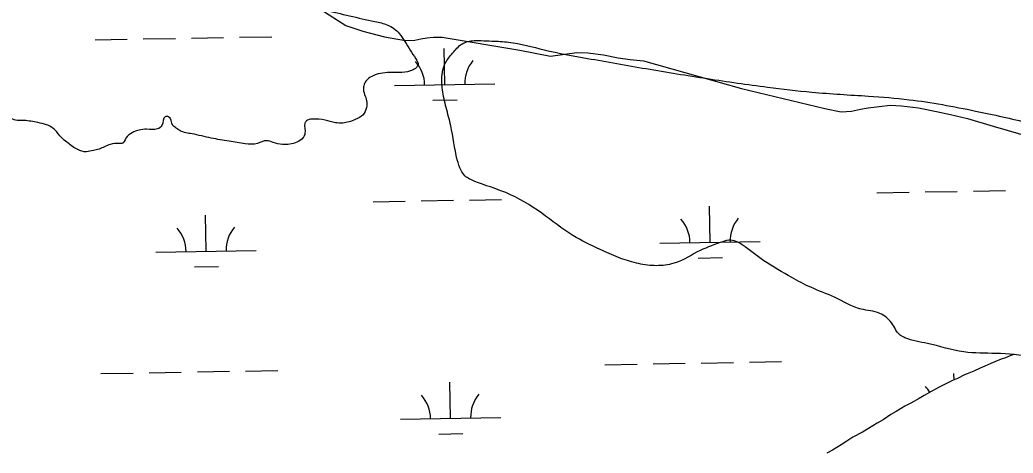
# Model space of a CAD drawing. Extents: x 3903937 to 3942190, y 260677 to 286651.
# Drawn here: x 3922560 to 3923549, y 283754 to 284186 of the extents above; entities that cross this region are included whole.
import ezdxf

# ---------------------------------------------------------------- set-up
doc = ezdxf.new("R2010")
doc.units = 0
for name, color, linetype in [('V-RIVR-EDGE', 7, 'Continuous'), ('V-TOPO-SHOR', 7, 'Continuous'), ('V-WETL-SWMP', 7, 'Continuous')]:
    doc.layers.add(name, color=color, linetype=linetype)

msp = doc.modelspace()

# ---------------------------------------------------------------- linework, layer by layer
at = {"layer": 'V-RIVR-EDGE'}
for points in [[(3922826.34, 284202.23), (3922863.23, 284195.87), (3922913.33, 284184.61), (3922926.2, 284181.09), (3922937.66, 284172.71), (3922943.21, 284164.69), (3922954.31, 284147.26), (3922956.38, 284141.68), (3922955.68, 284139.95), (3922951.5, 284136.47), (3922928.17, 284133.75), (3922910.41, 284129.96), (3922904.48, 284125.1), (3922902.38, 284120.58), (3922902.02, 284116.75), (3922905.47, 284103.87), (3922905.11, 284098.99), (3922901.61, 284091.69), (3922893.94, 284086.84), (3922881.4, 284083.39), (3922874.09, 284083.75), (3922864, 284086.22), (3922851.12, 284087.29), (3922845.2, 284085.57), (3922843.8, 284083.13), (3922843.78, 284073.04), (3922842.03, 284068.87), (3922835.75, 284064.36), (3922821.47, 284061.95), (3922812.08, 284064.07), (3922805.47, 284065.82), (3922796.41, 284063.06), (3922784.23, 284062.74), (3922768.22, 284065.22), (3922750.47, 284068.4), (3922731.34, 284072.62), (3922719.51, 284075.78), (3922715.69, 284078.23), (3922712.21, 284081.02), (3922708.06, 284089.73), (3922704.58, 284089.74), (3922701.42, 284081.05), (3922696.89, 284077.58), (3922686.1, 284077.26), (3922671.82, 284073.81), (3922665.54, 284068.26), (3922661.35, 284063.05), (3922658.91, 284063.05), (3922649.86, 284062.03), (3922638.71, 284057.53), (3922633.13, 284056.15), (3922626.17, 284054.78), (3922617.47, 284056.89), (3922607.74, 284063.53), (3922598.71, 284071.9), (3922595.93, 284075.39), (3922586.55, 284081.68), (3922577.85, 284083.79), (3922563.93, 284085.91), (3922555.58, 284086.28), (3922550.36, 284088.38), (3922543.76, 284091.53), (3922528.1, 284092.27), (3922512.42, 284089.52), (3922504.42, 284089.19), (3922493.28, 284090.27), (3922484.23, 284091.33), (3922476.23, 284091.35), (3922475.18, 284088.57), (3922474.82, 284083.7), (3922471.32, 284078.83), (3922466.45, 284078.5), (3922451.84, 284084.8), (3922448.02, 284087.59), (3922444.55, 284091.78), (3922441.78, 284099.44), (3922438.66, 284102.24), (3922434.49, 284103.99), (3922426.48, 284103.31), (3922412.56, 284104.39), (3922388.54, 284103.75), (3922359.28, 284095.82), (3922341.17, 284093.08), (3922332.8, 284087.88), (3922325.13, 284081.28), (3922315.7, 284071.91), (3922308.39, 284069.14), (3922302.12, 284069.85), (3922299.35, 284072.99), (3922298.3, 284074.39), (3922294.82, 284074.4), (3922285.43, 284074.77), (3922270.1, 284071.32), (3922263.49, 284071.69), (3922257.57, 284073.79), (3922250.98, 284082.16), (3922248.22, 284090.18), (3922250.67, 284097.83), (3922250.68, 284102), (3922249.65, 284105.49), (3922239.22, 284110.39), (3922223.21, 284112.52), (3922214.16, 284113.58), (3922211.02, 284111.15), (3922204.73, 284102.81), (3922197.41, 284095.52), (3922190.43, 284091.36), (3922183.82, 284092.42), (3922176.87, 284096.97), (3922162.28, 284106.75), (3922148.38, 284119.31), (3922133.45, 284135.36), (3922124.43, 284145.83), (3922114.7, 284151.08), (3922106.34, 284152.49), (3922090.32, 284149.39), (3922081.27, 284148.37), (3922075.35, 284148.39), (3922068.4, 284152.58), (3922059.37, 284158.52), (3922050.67, 284160.98), (3922039.88, 284162.05), (3922029.79, 284161.73), (3922013.76, 284158.63), (3921987.68, 284166.71), (3921959.85, 284177.22), (3921910.48, 284201.36), (3921885.8, 284214.65), (3921872.6, 284224.08), (3921866.35, 284231.06), (3921862.88, 284235.94), (3921861.15, 284240.12), (3921860.11, 284241.86), (3921858.03, 284244.65), (3921853.51, 284248.15), (3921846.21, 284250.6), (3921842.04, 284255.48), (3921837.18, 284262.11), (3921830.3, 284291.72), (3921827.95, 284328.62), (3921822.86, 284382.94), (3921821.2, 284412.88), (3921811.86, 284437.27), (3921810.99, 284441.08)], [(3919714.5, 284404.18), (3919715.5, 284403.29), (3919735.99, 284384.44), (3919757.88, 284368.03), (3919770.39, 284359.29), (3919782.21, 284350.21), (3919822.15, 284313.22), (3919849.24, 284289.48), (3919884.32, 284258.76), (3919912.45, 284232.23), (3919935.38, 284211.64), (3919949.61, 284197.33), (3920009.02, 284148.45), (3920028.11, 284128.56), (3920064.93, 284096.1), (3920093.77, 284072.35), (3920122.25, 284048.61), (3920186.53, 284001.11), (3920222.66, 283970.39), (3920257.75, 283941.06), (3920293.87, 283910.34), (3920323.4, 283886.6), (3920332.78, 283877.87), (3920356.04, 283854.49), (3920380.71, 283832.5), (3920414.75, 283802.82), (3920444.62, 283775.6), (3920468.93, 283753.96), (3920517.2, 283706.84), (3920533.87, 283692.53), (3920558.54, 283671.93), (3920586.33, 283648.54), (3920610.64, 283624.81), (3920632.86, 283604.56), (3920645.37, 283594.44), (3920678.37, 283567.2), (3920715.2, 283537.52), (3920739.17, 283517.62), (3920763.14, 283498.07), (3920778.07, 283483.06), (3920795.09, 283467.71), (3920813.85, 283452.34), (3920863.18, 283410.45), (3920909.72, 283370.65), (3920965.65, 283323.52), (3920989.27, 283302.57), (3921021.24, 283277.78), (3921046.6, 283257.18), (3921069.17, 283235.89), (3921098.69, 283207.27), (3921125.42, 283180.05), (3921147.66, 283160.85), (3921209.14, 283106.74), (3921247.34, 283071.84), (3921278.95, 283042.87), (3921304.65, 283020.53), (3921367.53, 282968.16), (3921392.19, 282947.56), (3921417.89, 282922.78), (3921446.71, 282893.81), (3921471.37, 282871.47), (3921487, 282857.51), (3921525.21, 282826.09), (3921560.98, 282789.45), (3921593.63, 282759.78), (3921622.11, 282734.99), (3921650.59, 282708.82), (3921659.96, 282698.7), (3921690.88, 282671.82), (3921719.01, 282646.68), (3921749.24, 282621.89), (3921775.64, 282600.25), (3921801, 282580.69), (3921817.33, 282566.38), (3921858.66, 282531.47), (3921869.09, 282522.74), (3921893.75, 282500.05), (3921919.45, 282478.75), (3921950.02, 282454.31), (3921967.74, 282437.9), (3921992.4, 282415.56), (3922021.58, 282392.52), (3922041.73, 282374.71), (3922065.69, 282352.38), (3922084.09, 282332.84), (3922109.79, 282309.8), (3922130.28, 282288.86), (3922154.25, 282266.87), (3922177.52, 282245.93), (3922199.39, 282224.64), (3922230.31, 282197.06), (3922257.05, 282173.33), (3922291.79, 282142.26), (3922315.75, 282119.92), (3922358.48, 282086.05), (3922387.31, 282058.83), (3922415.45, 282035.43), (3922442.18, 282007.52), (3922468.92, 281981.69), (3922492.88, 281956.22), (3922513.37, 281937.38), (3922530.39, 281921.32), (3922539.07, 281915.38), (3922554.71, 281902.81), (3922565.48, 281893.73), (3922579.02, 281878.73), (3922600.21, 281861.97), (3922620.35, 281841.73), (3922637.7, 281822.19), (3922662.02, 281801.94), (3922677.99, 281785.89), (3922700.57, 281764.25), (3922730.79, 281737.38), (3922754.75, 281716.08), (3922774.9, 281697.93), (3922798.86, 281676.29)], [(3923234.4, 283955.11), (3923208.96, 283942.99), (3923191.55, 283941.29), (3923173.81, 283943.77), (3923156.07, 283949.39), (3923137.64, 283957.44), (3923110.52, 283971.43), (3923079.59, 283993.44), (3923043.79, 284014.06), (3923012.84, 284025.28), (3923003.1, 284030.87), (3922999.29, 284036.1), (3922995.49, 284046.9), (3922988.96, 284080.69), (3922984.47, 284098.8), (3922980.69, 284116.56), (3922980.38, 284131.53), (3922983.54, 284143.01), (3922990.87, 284153.09), (3922999.95, 284162.11), (3923005.52, 284164.54), (3923019.1, 284165.55), (3923029.89, 284165.17), (3923046.6, 284164.09), (3923082.09, 284156.34), (3923125.23, 284147.88), (3923183.69, 284137.64), (3923244.58, 284127.74), (3923304.43, 284119.24), (3923348.63, 284114.26), (3923405.01, 284110.29)], [(3923405.01, 284110.29), (3923445.38, 284106.71), (3923511.49, 284095.41), (3923565.07, 284083.44), (3923617.25, 284068.69), (3923689.59, 284042.75), (3923715.33, 284032.24), (3923718.8, 284028.06), (3923723.61, 284005.77), (3923729.74, 283950.75), (3923729.04, 283947.27), (3923722.73, 283931.28), (3923706.68, 283913.91), (3923683.65, 283891.69), (3923667.62, 283886.16), (3923656.47, 283882.01), (3923645.32, 283875.07), (3923634.85, 283866.05), (3923620.22, 283860.52), (3923602.79, 283852.9), (3923568.67, 283850.9), (3923531.78, 283853.77), (3923499.76, 283855.24), (3923463.58, 283863.69), (3923441.31, 283869.31), (3923436.45, 283872.11), (3923428.12, 283883.97), (3923416.31, 283893.74), (3923397.52, 283897.97), (3923371.1, 283909.87), (3923347.45, 283919.67), (3923328.68, 283929.47), (3923300.87, 283946.24), (3923279.33, 283961.96), (3923273.07, 283965.46), (3923265.76, 283966.52), (3923257.4, 283964.45), (3923234.4, 283955.11)]]:
    msp.add_spline(points, degree=3, dxfattribs=at)
at = {"layer": 'V-TOPO-SHOR'}
msp.add_lwpolyline([(3922859.48, 284196.66), (3922884.53, 284180.5), (3922901.46, 284175.15), (3922923.06, 284169.19), (3922944.07, 284165.53), (3922953.33, 284166.11), (3922959.21, 284167.34), (3922965.62, 284168.33), (3922971.78, 284169.06), (3922980.56, 284168.84), (3923057.81, 284156.03), (3923088.43, 284150.11), (3923114.6, 284153.59), (3923125.43, 284153.45), (3923140.97, 284151.4), (3923155.76, 284148.56), (3923167.67, 284146.9), (3923180.87, 284145.29), (3923278.47, 284117.97), (3923361.64, 284097.88), (3923377.74, 284094.56), (3923388.03, 284095.17), (3923396.98, 284097.29), (3923404.67, 284098.58), (3923426.49, 284101.13), (3923437.85, 284100.49), (3923454.68, 284098.49), (3923472.84, 284094.99), (3923486.61, 284091.85), (3923503.5, 284087.79), (3923529.02, 284080.42), (3923594.36, 284061.52)], dxfattribs=at)
at = {"layer": 'V-WETL-SWMP'}
for p, q in [((3922859.48, 284196.65), (3922884.53, 284180.5)), ((3922884.53, 284180.5), (3922901.46, 284175.15)), ((3922682.79, 284167.18), (3922714.78, 284167.74)), ((3922730.78, 284168.03), (3922762.78, 284168.59)), ((3922778.77, 284168.87), (3922810.77, 284169.43)), ((3922901.46, 284175.15), (3922923.06, 284169.19)), ((3922923.06, 284169.19), (3922944.07, 284165.53)), ((3922959.21, 284167.34), (3922965.62, 284168.33)), ((3922965.62, 284168.33), (3922971.78, 284169.06)), ((3922971.78, 284169.06), (3922980.56, 284168.84)), ((3922980.56, 284168.84), (3923057.81, 284156.03)), ((3922634.8, 284166.34), (3922666.79, 284166.9)), ((3922944.07, 284165.53), (3922953.33, 284166.11)), ((3922953.33, 284166.11), (3922959.21, 284167.34)), ((3922982.95, 284121.71), (3922982.32, 284157.71)), ((3923057.81, 284156.03), (3923088.43, 284150.12)), ((3923088.43, 284150.12), (3923114.6, 284153.59)), ((3923114.6, 284153.59), (3923125.43, 284153.45)), ((3923125.43, 284153.45), (3923140.97, 284151.4)), ((3923140.97, 284151.4), (3923155.76, 284148.56)), ((3923155.76, 284148.56), (3923167.67, 284146.9)), ((3923167.67, 284146.9), (3923180.87, 284145.29)), ((3923180.87, 284145.29), (3923278.47, 284117.97)), ((3922932.96, 284120.83), (3923032.94, 284122.59)), ((3923278.47, 284117.97), (3923361.64, 284097.88)), ((3922971.23, 284106.07), (3922995.22, 284106.5)), ((3923396.98, 284097.28), (3923404.67, 284098.58)), ((3923404.67, 284098.58), (3923426.49, 284101.13)), ((3923426.49, 284101.13), (3923437.85, 284100.49)), ((3923437.85, 284100.49), (3923454.68, 284098.49)), ((3923454.68, 284098.49), (3923472.84, 284094.99)), ((3923361.64, 284097.88), (3923377.74, 284094.56)), ((3923377.74, 284094.56), (3923388.03, 284095.17)), ((3923388.03, 284095.17), (3923396.98, 284097.28)), ((3923472.84, 284094.99), (3923486.61, 284091.85)), ((3923486.61, 284091.85), (3923503.5, 284087.79)), ((3923503.5, 284087.79), (3923529.02, 284080.42)), ((3923529.02, 284080.42), (3923594.36, 284061.52)), ((3923413.42, 284013.84), (3923445.41, 284014.4)), ((3923461.41, 284014.69), (3923493.4, 284015.25)), ((3923509.4, 284015.53), (3923541.4, 284016.09)), ((3922911.59, 284005.01), (3922943.58, 284005.57)), ((3922959.58, 284005.85), (3922991.57, 284006.42)), ((3923007.57, 284006.7), (3923039.57, 284007.26)), ((3923247.2, 283964.48), (3923246.56, 284000.47)), ((3922745.37, 283955.65), (3922744.73, 283991.64)), ((3923197.2, 283963.6), (3923297.19, 283965.36)), ((3922695.37, 283954.77), (3922795.36, 283956.53)), ((3922733.64, 283940.01), (3922757.64, 283940.43)), ((3923235.47, 283948.84), (3923259.47, 283949.26)), ((3923546.58, 283851.59), (3923541.53, 283849.52)), ((3923549.61, 283852.63), (3923546.58, 283851.59)), ((3923142.48, 283842.55), (3923174.48, 283843.11)), ((3923190.47, 283843.39), (3923222.47, 283843.95)), ((3923238.47, 283844.24), (3923270.46, 283844.8)), ((3923286.46, 283845.08), (3923318.45, 283845.64)), ((3923526.9, 283843.83), (3923520.85, 283841.25)), ((3923530.94, 283845.38), (3923526.9, 283843.83)), ((3923536.99, 283847.97), (3923530.94, 283845.38)), ((3923541.53, 283849.52), (3923536.99, 283847.97)), ((3922640.65, 283833.71), (3922672.65, 283834.28)), ((3922688.64, 283834.56), (3922720.64, 283835.12)), ((3922736.64, 283835.4), (3922768.63, 283835.97)), ((3922784.63, 283836.25), (3922816.62, 283836.81)), ((3923490.12, 283827.44), (3923490, 283833.92)), ((3923500.67, 283832.48), (3923493.62, 283828.88)), ((3923503.2, 283833.51), (3923500.67, 283832.48)), ((3923509.76, 283836.1), (3923503.2, 283833.51)), ((3923516.31, 283839.19), (3923509.76, 283836.1)), ((3923520.85, 283841.25), (3923516.31, 283839.19)), ((3922988.81, 283789.09), (3922988.17, 283825.09)), ((3923480.51, 283822.69), (3923475.47, 283820.12)), ((3923488.57, 283826.81), (3923480.51, 283822.69)), ((3923493.62, 283828.88), (3923488.57, 283826.81)), ((3923460.35, 283811.89), (3923455.31, 283808.81)), ((3923467.91, 283816.01), (3923460.35, 283811.89)), ((3923475.47, 283820.12), (3923467.91, 283816.01)), ((3923447.25, 283804.19), (3923441.2, 283801.1)), ((3923455.31, 283808.81), (3923447.25, 283804.19)), ((3923427.1, 283792.89), (3923419.55, 283787.76)), ((3923432.64, 283795.97), (3923427.1, 283792.89)), ((3923441.2, 283801.1), (3923432.64, 283795.97)), ((3922938.81, 283788.21), (3923038.8, 283789.97)), ((3923413.5, 283784.17), (3923404.94, 283779.04)), ((3923419.55, 283787.76), (3923413.5, 283784.17)), ((3922977.08, 283773.45), (3923001.08, 283773.87)), ((3923398.9, 283775.44), (3923389.32, 283770.3)), ((3923404.94, 283779.04), (3923398.9, 283775.44)), ((3923377.74, 283762.61), (3923369.18, 283757.48)), ((3923383.28, 283766.2), (3923377.74, 283762.61)), ((3923389.32, 283770.3), (3923383.28, 283766.2)), ((3923369.18, 283757.48), (3923363.64, 283754.39))]:
    msp.add_line(p, q, dxfattribs=at)
for centre, start, end in [((3922927.71, 284121.22), 0.23658, 41.78024), ((3923038.18, 284123.16), 140.23658, 181.78024), ((3923191.95, 283963.98), 0.23658, 41.78024), ((3923302.42, 283965.93), 140.23658, 181.78024), ((3922690.12, 283955.15), 0.23658, 41.78024), ((3922800.59, 283957.09), 140.23658, 181.78024), ((3922933.56, 283788.59), 0.23658, 41.78024), ((3923044.03, 283790.54), 140.23658, 181.78024), ((3923435.39, 283797.43), 29.81894, 41.78024)]:
    msp.add_arc(centre, 35.25, start, end, dxfattribs=at)

doc.saveas('drawing.dxf')
